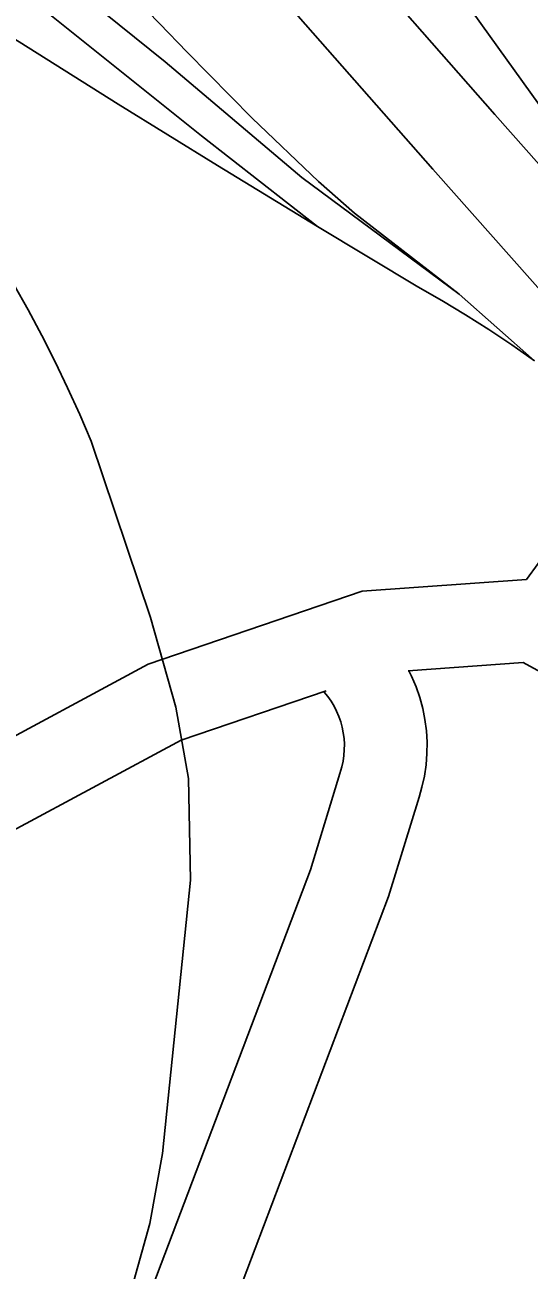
# Model space of a CAD drawing. Extents: x 3704301 to 3742427, y 506229 to 532009.
# Drawn here: x 3712502.5 to 3712685.6, y 524549.9 to 525002.1 of the extents above; entities that cross this region are included whole.
import ezdxf

# ---------------------------------------------------------------- set-up
doc = ezdxf.new("R2010")
doc.units = 0
doc.layers.add('V-RAIL-TRAK', color=7, linetype='Continuous')
doc.layers.add('V-ROAD-CNTR', color=7, linetype='Continuous')

msp = doc.modelspace()

# ---------------------------------------------------------------- linework, layer by layer
at = {"layer": 'V-RAIL-TRAK'}
for points in [[(3712608.78, 524928.89), (3712566.67, 524961.81), (3712496.5, 525018.18), (3712438.35, 525066.07), (3712367.67, 525121.93), (3712286.46, 525188.78), (3712183.71, 525268.58), (3712094.48, 525340.91), (3712014.28, 525407.26), (3711931.07, 525474.1), (3711853.38, 525534.45), (3711774.67, 525600.3), (3711675.93, 525677.62), (3711576.18, 525756.93), (3711512.02, 525807.3), (3711479.94, 525830.74), (3711443.86, 525854.67), (3711403.28, 525878.59), (3711319.11, 525930.42), (3711255.47, 525971.79), (3711209.87, 526003.2), (3711188.31, 526019.66), (3711153.99, 526050.83)], [(3711755.47, 525664.73), (3711781.46, 525643.93), (3711807.56, 525623.27), (3711957.44, 525503.56), (3712054.68, 525424.24), (3712165.96, 525334.45), (3712292.78, 525233.69), (3712424.62, 525127.44), (3712442.66, 525111.98), (3712484.29, 525071.55), (3712507.86, 525047.59), (3712551.43, 525002.61), (3712561.52, 524992.19), (3712585.09, 524968.23), (3712609.16, 524945.27), (3712622.2, 524933.8), (3712660.29, 524904.37), (3712687.66, 524880.19)], [(3712660.29, 524904.37), (3712603.15, 524946.76), (3712553.52, 524988.67), (3712474.82, 525052.02), (3712428.71, 525087.93), (3712368.06, 525135.31), (3712289.86, 525201.17), (3712161.03, 525304.42), (3712061.28, 525384.23), (3711972.05, 525456.56), (3711862.28, 525543.85), (3711746.5, 525633.63)], [(3712229.08, 525163.45), (3712246.19, 525151.61), (3712263.45, 525139.96), (3712280.84, 525128.53), (3712298.37, 525117.3), (3712316.02, 525106.27), (3712333.81, 525095.45), (3712351.72, 525084.85), (3712369.75, 525074.45), (3712413.23, 525048.17), (3712456.78, 525022.03), (3712500.42, 524996.01), (3712536.38, 524973.39), (3712572.5, 524951.01), (3712608.78, 524928.89), (3712645.21, 524907.02), (3712653.92, 524902.02), (3712662.52, 524896.83), (3712671.02, 524891.46), (3712679.4, 524885.91), (3712687.66, 524880.19)], [(3712421.14, 525005.57), (3712428.61, 524998.45), (3712435.92, 524991.17), (3712443.07, 524983.73), (3712450.05, 524976.13), (3712456.86, 524968.39), (3712463.5, 524960.49), (3712469.96, 524952.45), (3712476.04, 524943.78), (3712481.95, 524934.98), (3712487.68, 524926.07), (3712493.21, 524917.04), (3712498.57, 524907.9), (3712503.73, 524898.65), (3712508.7, 524889.29), (3712513.48, 524879.83), (3712518.06, 524870.28), (3712522.44, 524860.64), (3712526.62, 524850.91)], [(3712526.62, 524850.91), (3712548.12, 524786.94), (3712557.32, 524754.34), (3712562, 524728.4), (3712562.66, 524691.49), (3712552.52, 524592.26), (3712547.96, 524566.87), (3712531.38, 524507.42), (3712484.36, 524390.8), (3712433.37, 524249.95), (3712415.6, 524201.46)]]:
    msp.add_lwpolyline(points, dxfattribs=at)
at = {"layer": 'V-ROAD-CNTR'}
for points in [[(3712684.74, 524800.72), (3712710.14, 524835.6), (3712715.87, 524861.05), (3712710.38, 524879.14), (3712693.55, 524901.42), (3712650.67, 524949.68), (3712592.02, 525016.51), (3712514.06, 525098.85), (3712421.25, 525180.41), (3712333.81, 525261.34), (3712217.57, 525360.55), (3712096.93, 525459.55), (3711994.61, 525541.03), (3711944.37, 525584.1), (3711925.38, 525600.74), (3711912.35, 525618.94), (3711921.98, 525653.18), (3711967.88, 525763.34), (3712051.12, 525951.35)], [(3712713.01, 524788.58), (3712738.04, 524822.95), (3712746.88, 524862.19), (3712737.53, 524892.97), (3712716.77, 524920.45), (3712673.16, 524969.54), (3712614.19, 525036.72), (3712534.9, 525120.48), (3712441.35, 525202.69), (3712353.74, 525283.77), (3712300.26, 525329.42)], [(3712778.72, 524124.3), (3712818.33, 524226.21), (3712921.87, 524511.06), (3712931.51, 524569.67), (3712928.58, 524609.24), (3712923.62, 524646.07), (3712912.7, 524687.23), (3712893.09, 524721.45), (3712870.19, 524764.5), (3712837.02, 524799.53), (3712775.96, 524874.05), (3712689.36, 524972.96), (3712653.03, 525023.79), (3712630.72, 525048.11), (3712657.3, 525129.33), (3712681.18, 525184.8)], [(3712684.74, 524800.72), (3712624.96, 524796.45), (3712547.3, 524770.03), (3712483.83, 524735.82), (3712419.17, 524701.23), (3712368.18, 524669.63), (3712328.51, 524629.95), (3712309.33, 524597.41), (3712267.95, 524485.54), (3712214.34, 524347.72), (3712172.65, 524231.59)], [(3712714.6, 524198.99), (3712797.47, 524434.9), (3712825.48, 524519.72), (3712823.42, 524581.58), (3712801.51, 524645.25), (3712760.57, 524704.89), (3712728.38, 524746), (3712683.45, 524770.55), (3712641.78, 524767.57)], [(3712641.94, 524767.58), (3712642.97, 524765.57), (3712644.58, 524761.76), (3712645.92, 524757.86), (3712647, 524753.89), (3712647.8, 524749.84), (3712648.33, 524745.74), (3712648.57, 524741.62), (3712648.53, 524737.49), (3712648.21, 524733.38), (3712647.61, 524729.3), (3712646.73, 524725.27), (3712645.69, 524721.7), (3712634.59, 524685.57), (3712577.13, 524533.76)], [(3712611.96, 524760.33), (3712559.33, 524742.43), (3712498.02, 524709.39), (3712434.16, 524675.23), (3712386.94, 524645.96), (3712352.42, 524611.43), (3712336.54, 524584.49), (3712296, 524474.9), (3712242.45, 524337.22), (3712194.36, 524203.28)], [(3712611.1, 524760.04), (3712611.27, 524759.86), (3712612.57, 524758.24), (3712613.75, 524756.54), (3712614.81, 524754.76), (3712615.75, 524752.91), (3712616.56, 524751), (3712617.23, 524749.05), (3712617.77, 524747.04), (3712618.18, 524745.01), (3712618.44, 524742.95), (3712618.56, 524740.89), (3712618.54, 524738.82), (3712618.38, 524736.75), (3712618.08, 524734.7), (3712617.63, 524732.67), (3712616.94, 524730.29), (3712606.2, 524695.3), (3712549, 524544.19)]]:
    msp.add_lwpolyline(points, dxfattribs=at)

doc.saveas('drawing.dxf')
